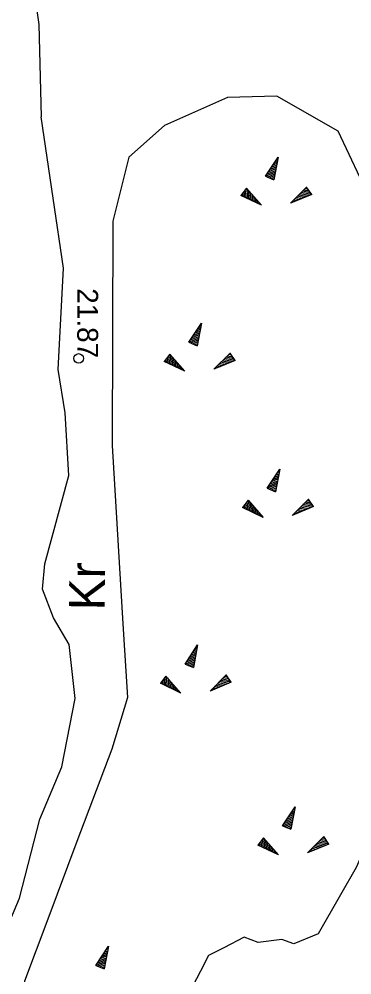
# Model space of a CAD drawing. Extents: x 509422 to 615075, y 6525431 to 6565970.
# Drawn here: x 513358 to 513380.2, y 6565514.4 to 6565578.3 of the extents above; entities that cross this region are included whole.
import ezdxf

# ---------------------------------------------------------------- set-up
doc = ezdxf.new("R2010")
doc.units = 0
for name, color, linetype in [('Default', 7, 'Continuous'), ('KORGUS', 7, 'Continuous'), ('RELJEEF', 7, 'Continuous'), ('TEE', 7, 'Continuous'), ('VEEKOGU', 7, 'Continuous')]:
    doc.layers.add(name, color=color, linetype=linetype)

# ---------------------------------------------------------------- blocks, each defined once
blk = doc.blocks.new('POINT_DISPLAY')
at = {"layer": 'Default'}
blk.add_line((0, 0), (0, 0), dxfattribs=at)

msp = doc.modelspace()

# ---------------------------------------------------------------- linework, layer by layer
at = {"layer": 'KORGUS'}
msp.add_circle((513361.941, 6565555.616), 0.32, dxfattribs=at)
at = {"layer": 'RELJEEF'}
for p, q in [((513374.455, 6565567.81), (513375.295, 6565569.09)), ((513375.295, 6565569.09), (513375.015, 6565567.58)), ((513375.145, 6565568.86), (513375.265, 6565568.91)), ((513375.245, 6565569.01), (513375.285, 6565569.03)), ((513374.555, 6565567.96), (513375.125, 6565568.2)), ((513374.655, 6565568.11), (513375.155, 6565568.32)), ((513374.755, 6565568.26), (513375.005, 6565568.37)), ((513374.855, 6565568.41), (513375.195, 6565568.56)), ((513374.955, 6565568.56), (513375.215, 6565568.68)), ((513375.005, 6565568.37), (513375.175, 6565568.44)), ((513375.045, 6565568.71), (513375.245, 6565568.79)), ((513374.455, 6565567.81), (513375.105, 6565568.09)), ((513374.455, 6565567.81), (513375.015, 6565567.58)), ((513374.585, 6565567.76), (513375.085, 6565567.97)), ((513374.715, 6565567.7), (513375.065, 6565567.85)), ((513374.855, 6565567.65), (513375.045, 6565567.73)), ((513374.985, 6565567.6), (513375.015, 6565567.61)), ((513373.172, 6565567.008), (513372.802, 6565566.528)), ((513373.172, 6565567.008), (513374.182, 6565565.868)), ((513373.172, 6565567.008), (513373.262, 6565566.308)), ((513376.13, 6565565.998), (513377.21, 6565567.088)), ((513377.31, 6565566.938), (513377.11, 6565566.978)), ((513377.23, 6565567.058), (513377.19, 6565567.058)), ((513377.55, 6565566.588), (513377.21, 6565567.088)), ((513374.182, 6565565.868), (513372.802, 6565566.528)), ((513372.822, 6565566.558), (513372.832, 6565566.518)), ((513372.912, 6565566.668), (513372.942, 6565566.468)), ((513373.002, 6565566.788), (513373.052, 6565566.418)), ((513373.082, 6565566.898), (513373.152, 6565566.358)), ((513373.292, 6565566.878), (513373.372, 6565566.258)), ((513373.412, 6565566.738), (513373.482, 6565566.208)), ((513373.532, 6565566.608), (513373.562, 6565566.328)), ((513373.562, 6565566.328), (513373.592, 6565566.148)), ((513373.642, 6565566.468), (513373.702, 6565566.098)), ((513373.762, 6565566.338), (513373.802, 6565566.048)), ((513377.55, 6565566.588), (513376.13, 6565565.998)), ((513376.71, 6565566.238), (513376.43, 6565566.298)), ((513376.88, 6565566.308), (513376.51, 6565566.378)), ((513376.78, 6565566.428), (513376.6, 6565566.468)), ((513377.21, 6565566.448), (513376.68, 6565566.548)), ((513377.38, 6565566.518), (513376.77, 6565566.638)), ((513377.05, 6565566.378), (513376.78, 6565566.428)), ((513377.55, 6565566.588), (513376.85, 6565566.718)), ((513377.47, 6565566.698), (513376.94, 6565566.808)), ((513377.39, 6565566.818), (513377.02, 6565566.888)), ((513373.882, 6565566.198), (513373.912, 6565565.998)), ((513374.002, 6565566.068), (513374.022, 6565565.938)), ((513374.122, 6565565.928), (513374.132, 6565565.888)), ((513376.21, 6565566.028), (513376.18, 6565566.038)), ((513376.38, 6565566.098), (513376.26, 6565566.128)), ((513376.55, 6565566.168), (513376.34, 6565566.208)), ((513369.323, 6565556.7), (513370.163, 6565557.98)), ((513370.163, 6565557.98), (513369.883, 6565556.47)), ((513369.723, 6565557.3), (513370.063, 6565557.45)), ((513369.823, 6565557.45), (513370.083, 6565557.57)), ((513369.873, 6565557.26), (513370.043, 6565557.33)), ((513369.913, 6565557.6), (513370.113, 6565557.68)), ((513370.013, 6565557.75), (513370.133, 6565557.8)), ((513370.113, 6565557.9), (513370.153, 6565557.92)), ((513369.323, 6565556.7), (513369.973, 6565556.98)), ((513369.323, 6565556.7), (513369.883, 6565556.47)), ((513369.423, 6565556.85), (513369.993, 6565557.09)), ((513369.453, 6565556.65), (513369.953, 6565556.86)), ((513369.523, 6565557), (513370.023, 6565557.21)), ((513369.583, 6565556.59), (513369.933, 6565556.74)), ((513369.623, 6565557.15), (513369.873, 6565557.26)), ((513369.723, 6565556.54), (513369.913, 6565556.62)), ((513369.853, 6565556.49), (513369.883, 6565556.5)), ((513368.04, 6565555.898), (513367.67, 6565555.418)), ((513369.05, 6565554.758), (513367.67, 6565555.418)), ((513367.69, 6565555.448), (513367.7, 6565555.408)), ((513367.78, 6565555.558), (513367.81, 6565555.358)), ((513367.87, 6565555.678), (513367.92, 6565555.308)), ((513367.95, 6565555.788), (513368.02, 6565555.248)), ((513368.04, 6565555.898), (513369.05, 6565554.758)), ((513368.04, 6565555.898), (513368.13, 6565555.198)), ((513368.16, 6565555.768), (513368.24, 6565555.148)), ((513368.28, 6565555.628), (513368.35, 6565555.098)), ((513368.4, 6565555.498), (513368.43, 6565555.218)), ((513370.999, 6565554.888), (513372.079, 6565555.978)), ((513372.419, 6565555.478), (513370.999, 6565554.888)), ((513372.079, 6565555.338), (513371.549, 6565555.438)), ((513372.249, 6565555.408), (513371.639, 6565555.528)), ((513372.419, 6565555.478), (513371.719, 6565555.608)), ((513372.339, 6565555.588), (513371.809, 6565555.698)), ((513372.259, 6565555.708), (513371.889, 6565555.778)), ((513372.179, 6565555.828), (513371.979, 6565555.868)), ((513372.099, 6565555.948), (513372.059, 6565555.948)), ((513372.419, 6565555.478), (513372.079, 6565555.978)), ((513368.43, 6565555.218), (513368.46, 6565555.038)), ((513368.51, 6565555.358), (513368.57, 6565554.988)), ((513368.63, 6565555.228), (513368.67, 6565554.938)), ((513368.75, 6565555.088), (513368.78, 6565554.888)), ((513368.87, 6565554.958), (513368.89, 6565554.828)), ((513368.99, 6565554.818), (513369, 6565554.778)), ((513371.079, 6565554.918), (513371.049, 6565554.928)), ((513371.249, 6565554.988), (513371.129, 6565555.018)), ((513371.419, 6565555.058), (513371.209, 6565555.098)), ((513371.579, 6565555.128), (513371.299, 6565555.188)), ((513371.749, 6565555.198), (513371.379, 6565555.268)), ((513371.649, 6565555.318), (513371.469, 6565555.358)), ((513371.919, 6565555.268), (513371.649, 6565555.318)), ((513374.571, 6565546.92), (513375.411, 6565548.2)), ((513375.071, 6565547.67), (513375.331, 6565547.79)), ((513375.411, 6565548.2), (513375.131, 6565546.69)), ((513375.161, 6565547.82), (513375.361, 6565547.9)), ((513375.261, 6565547.97), (513375.381, 6565548.02)), ((513375.361, 6565548.12), (513375.401, 6565548.14)), ((513374.571, 6565546.92), (513375.221, 6565547.2)), ((513374.671, 6565547.07), (513375.241, 6565547.31)), ((513374.701, 6565546.87), (513375.201, 6565547.08)), ((513374.771, 6565547.22), (513375.271, 6565547.43)), ((513374.871, 6565547.37), (513375.121, 6565547.48)), ((513374.971, 6565547.52), (513375.311, 6565547.67)), ((513375.121, 6565547.48), (513375.291, 6565547.55)), ((513374.571, 6565546.92), (513375.131, 6565546.69)), ((513374.831, 6565546.81), (513375.181, 6565546.96)), ((513374.971, 6565546.76), (513375.161, 6565546.84)), ((513375.101, 6565546.71), (513375.131, 6565546.72)), ((513373.288, 6565546.118), (513372.918, 6565545.638)), ((513373.118, 6565545.898), (513373.168, 6565545.528)), ((513373.198, 6565546.008), (513373.268, 6565545.468)), ((513373.288, 6565546.118), (513374.298, 6565544.978)), ((513373.288, 6565546.118), (513373.378, 6565545.418)), ((513373.408, 6565545.988), (513373.488, 6565545.368)), ((513373.528, 6565545.848), (513373.598, 6565545.318)), ((513376.247, 6565545.108), (513377.327, 6565546.198)), ((513377.667, 6565545.698), (513376.967, 6565545.828)), ((513377.587, 6565545.808), (513377.057, 6565545.918)), ((513377.507, 6565545.928), (513377.137, 6565545.998)), ((513377.427, 6565546.048), (513377.227, 6565546.088)), ((513377.347, 6565546.168), (513377.307, 6565546.168)), ((513377.667, 6565545.698), (513377.327, 6565546.198)), ((513374.298, 6565544.978), (513372.918, 6565545.638)), ((513372.938, 6565545.668), (513372.948, 6565545.628)), ((513373.028, 6565545.778), (513373.058, 6565545.578)), ((513373.648, 6565545.718), (513373.678, 6565545.438)), ((513373.678, 6565545.438), (513373.708, 6565545.258)), ((513373.758, 6565545.578), (513373.818, 6565545.208)), ((513373.878, 6565545.448), (513373.918, 6565545.158)), ((513373.998, 6565545.308), (513374.028, 6565545.108)), ((513374.118, 6565545.178), (513374.138, 6565545.048)), ((513377.667, 6565545.698), (513376.247, 6565545.108)), ((513376.497, 6565545.208), (513376.377, 6565545.238)), ((513376.667, 6565545.278), (513376.457, 6565545.318)), ((513376.827, 6565545.348), (513376.547, 6565545.408)), ((513376.997, 6565545.418), (513376.627, 6565545.488)), ((513376.897, 6565545.538), (513376.717, 6565545.578)), ((513377.327, 6565545.558), (513376.797, 6565545.658)), ((513377.497, 6565545.628), (513376.887, 6565545.748)), ((513377.167, 6565545.488), (513376.897, 6565545.538)), ((513374.238, 6565545.038), (513374.248, 6565544.998)), ((513376.327, 6565545.138), (513376.297, 6565545.148)), ((513369.067, 6565535.156), (513369.907, 6565536.436)), ((513369.907, 6565536.436), (513369.627, 6565534.926)), ((513369.757, 6565536.206), (513369.877, 6565536.256)), ((513369.857, 6565536.356), (513369.897, 6565536.376)), ((513369.267, 6565535.456), (513369.767, 6565535.666)), ((513369.367, 6565535.606), (513369.617, 6565535.716)), ((513369.467, 6565535.756), (513369.807, 6565535.906)), ((513369.567, 6565535.906), (513369.827, 6565536.026)), ((513369.617, 6565535.716), (513369.787, 6565535.786)), ((513369.657, 6565536.056), (513369.857, 6565536.136)), ((513369.067, 6565535.156), (513369.717, 6565535.436)), ((513369.067, 6565535.156), (513369.627, 6565534.926)), ((513369.167, 6565535.306), (513369.737, 6565535.546)), ((513369.197, 6565535.106), (513369.697, 6565535.316)), ((513369.327, 6565535.046), (513369.677, 6565535.196)), ((513369.467, 6565534.996), (513369.657, 6565535.076)), ((513369.597, 6565534.946), (513369.627, 6565534.956)), ((513367.784, 6565534.354), (513367.414, 6565533.874)), ((513367.784, 6565534.354), (513368.794, 6565533.214)), ((513367.784, 6565534.354), (513367.874, 6565533.654)), ((513370.742, 6565533.344), (513371.822, 6565534.434)), ((513371.922, 6565534.284), (513371.722, 6565534.324)), ((513371.842, 6565534.404), (513371.802, 6565534.404)), ((513372.162, 6565533.934), (513371.822, 6565534.434)), ((513368.794, 6565533.214), (513367.414, 6565533.874)), ((513367.434, 6565533.904), (513367.444, 6565533.864)), ((513367.524, 6565534.014), (513367.554, 6565533.814)), ((513367.614, 6565534.134), (513367.664, 6565533.764)), ((513367.694, 6565534.244), (513367.764, 6565533.704)), ((513367.904, 6565534.224), (513367.984, 6565533.604)), ((513368.024, 6565534.084), (513368.094, 6565533.554)), ((513368.144, 6565533.954), (513368.174, 6565533.674)), ((513368.174, 6565533.674), (513368.204, 6565533.494)), ((513368.254, 6565533.814), (513368.314, 6565533.444)), ((513368.374, 6565533.684), (513368.414, 6565533.394)), ((513372.162, 6565533.934), (513370.742, 6565533.344)), ((513371.322, 6565533.584), (513371.042, 6565533.644)), ((513371.492, 6565533.654), (513371.122, 6565533.724)), ((513371.392, 6565533.774), (513371.212, 6565533.814)), ((513371.822, 6565533.794), (513371.292, 6565533.894)), ((513371.992, 6565533.864), (513371.382, 6565533.984)), ((513371.662, 6565533.724), (513371.392, 6565533.774)), ((513372.162, 6565533.934), (513371.462, 6565534.064)), ((513372.082, 6565534.044), (513371.552, 6565534.154)), ((513372.002, 6565534.164), (513371.632, 6565534.234)), ((513368.494, 6565533.544), (513368.524, 6565533.344)), ((513368.614, 6565533.414), (513368.634, 6565533.284)), ((513368.734, 6565533.274), (513368.744, 6565533.234)), ((513370.822, 6565533.374), (513370.792, 6565533.384)), ((513370.992, 6565533.444), (513370.872, 6565533.474)), ((513371.162, 6565533.514), (513370.952, 6565533.554)), ((513375.598, 6565524.326), (513376.438, 6565525.606)), ((513376.438, 6565525.606), (513376.158, 6565524.096)), ((513376.288, 6565525.376), (513376.408, 6565525.426)), ((513376.388, 6565525.526), (513376.428, 6565525.546)), ((513375.698, 6565524.476), (513376.268, 6565524.716)), ((513375.798, 6565524.626), (513376.298, 6565524.836)), ((513375.898, 6565524.776), (513376.148, 6565524.886)), ((513375.998, 6565524.926), (513376.338, 6565525.076)), ((513376.098, 6565525.076), (513376.358, 6565525.196)), ((513376.148, 6565524.886), (513376.318, 6565524.956)), ((513376.188, 6565525.226), (513376.388, 6565525.306)), ((513375.598, 6565524.326), (513376.248, 6565524.606)), ((513375.598, 6565524.326), (513376.158, 6565524.096)), ((513375.728, 6565524.276), (513376.228, 6565524.486)), ((513375.858, 6565524.216), (513376.208, 6565524.366)), ((513375.998, 6565524.166), (513376.188, 6565524.246)), ((513376.128, 6565524.116), (513376.158, 6565524.126)), ((513374.315, 6565523.524), (513373.945, 6565523.044)), ((513374.225, 6565523.414), (513374.295, 6565522.874)), ((513374.315, 6565523.524), (513375.325, 6565522.384)), ((513374.315, 6565523.524), (513374.405, 6565522.824)), ((513377.273, 6565522.514), (513378.353, 6565523.604)), ((513378.533, 6565523.334), (513378.163, 6565523.404)), ((513378.453, 6565523.454), (513378.253, 6565523.494)), ((513378.373, 6565523.574), (513378.333, 6565523.574)), ((513378.693, 6565523.104), (513378.353, 6565523.604)), ((513375.325, 6565522.384), (513373.945, 6565523.044)), ((513373.965, 6565523.074), (513373.975, 6565523.034)), ((513374.055, 6565523.184), (513374.085, 6565522.984)), ((513374.145, 6565523.304), (513374.195, 6565522.934)), ((513374.435, 6565523.394), (513374.515, 6565522.774)), ((513374.555, 6565523.254), (513374.625, 6565522.724)), ((513374.675, 6565523.124), (513374.705, 6565522.844)), ((513374.705, 6565522.844), (513374.735, 6565522.664)), ((513374.785, 6565522.984), (513374.845, 6565522.614)), ((513374.905, 6565522.854), (513374.945, 6565522.564)), ((513378.693, 6565523.104), (513377.273, 6565522.514)), ((513377.853, 6565522.754), (513377.573, 6565522.814)), ((513378.023, 6565522.824), (513377.653, 6565522.894)), ((513377.923, 6565522.944), (513377.743, 6565522.984)), ((513378.353, 6565522.964), (513377.823, 6565523.064)), ((513378.523, 6565523.034), (513377.913, 6565523.154)), ((513378.193, 6565522.894), (513377.923, 6565522.944)), ((513378.693, 6565523.104), (513377.993, 6565523.234)), ((513378.613, 6565523.214), (513378.083, 6565523.324)), ((513375.025, 6565522.714), (513375.055, 6565522.514)), ((513375.145, 6565522.584), (513375.165, 6565522.454)), ((513375.265, 6565522.444), (513375.275, 6565522.404)), ((513377.353, 6565522.544), (513377.323, 6565522.554)), ((513377.523, 6565522.614), (513377.403, 6565522.644)), ((513377.693, 6565522.684), (513377.483, 6565522.724)), ((513363.095, 6565514.989), (513363.935, 6565516.269)), ((513363.495, 6565515.589), (513363.835, 6565515.739)), ((513363.595, 6565515.739), (513363.855, 6565515.859)), ((513363.935, 6565516.269), (513363.655, 6565514.759)), ((513363.685, 6565515.889), (513363.885, 6565515.969)), ((513363.785, 6565516.039), (513363.905, 6565516.089)), ((513363.885, 6565516.189), (513363.925, 6565516.209)), ((513363.095, 6565514.989), (513363.745, 6565515.269)), ((513363.195, 6565515.139), (513363.765, 6565515.379)), ((513363.225, 6565514.939), (513363.725, 6565515.149)), ((513363.295, 6565515.289), (513363.795, 6565515.499)), ((513363.395, 6565515.439), (513363.645, 6565515.549)), ((513363.645, 6565515.549), (513363.815, 6565515.619)), ((513363.095, 6565514.989), (513363.655, 6565514.759)), ((513363.355, 6565514.879), (513363.705, 6565515.029)), ((513363.495, 6565514.829), (513363.685, 6565514.909)), ((513363.625, 6565514.779), (513363.655, 6565514.789))]:
    msp.add_line(p, q, dxfattribs=at)
at = {"layer": 'TEE'}
for points in [[(513368.787, 6565617.103), (513366.373, 6565612.301), (513363.844, 6565607.271), (513361.559, 6565603.971), (513358.852, 6565598.194), (513357.747, 6565594.948), (513355.798, 6565593.454), (513354.412, 6565591.425), (513354.305, 6565589.795), (513356.681, 6565587.783), (513358.263, 6565585.102), (513359.265, 6565577.976), (513359.424, 6565571.78)], [(513383.507, 6565534.299), (513383.507, 6565554.016), (513382.324, 6565562.641), (513380.801, 6565567.702), (513379.32, 6565570.821), (513375.207, 6565573.169), (513371.917, 6565573.077), (513367.682, 6565571.218), (513365.306, 6565569.083), (513364.239, 6565564.815), (513364.181, 6565549.781), (513364.909, 6565537.847), (513365.209, 6565532.924), (513364.155, 6565529.461), (513361.83, 6565523.284), (513359.871, 6565518.078), (513358.309, 6565513.928), (513356.978, 6565507.961), (513357.978, 6565503.614), (513361.141, 6565504.341)], [(513351.443, 6565503.975), (513357.978, 6565519.489), (513359.349, 6565524.768), (513360.811, 6565528.287), (513361.71, 6565532.847), (513361.314, 6565536.475), (513360.247, 6565538.244), (513359.53, 6565540.18), (513359.668, 6565541.871), (513361.289, 6565547.772), (513361.045, 6565551.979), (513360.558, 6565554.876), (513360.937, 6565561.647), (513360.236, 6565566.342), (513359.424, 6565571.78)]]:
    msp.add_lwpolyline(points, dxfattribs=at)
at = {"layer": 'VEEKOGU'}
msp.add_lwpolyline([(513388.294, 6565542.21), (513387.106, 6565537.01), (513383.641, 6565535.57), (513383.001, 6565533.169), (513382.894, 6565529.381), (513382.775, 6565525.132), (513381.3, 6565523.304), (513380.534, 6565521.545), (513379.485, 6565519.715), (513377.991, 6565517.108), (513376.346, 6565516.428), (513375.546, 6565516.725), (513373.961, 6565516.515), (513373.021, 6565516.864), (513371.663, 6565516.167), (513370.631, 6565515.637), (513370.096, 6565514.609), (513369.56, 6565513.58)], dxfattribs=at)

# ---------------------------------------------------------------- block references
at = {"layer": 'RELJEEF', "xscale": 100, "yscale": 100}
for p in [(513374.455, 6565567.81), (513373.172, 6565567.008), (513377.55, 6565566.588), (513369.323, 6565556.7), (513368.04, 6565555.898), (513372.419, 6565555.478), (513374.571, 6565546.92), (513373.288, 6565546.118), (513377.667, 6565545.698), (513369.067, 6565535.156), (513367.784, 6565534.354), (513372.162, 6565533.934), (513375.598, 6565524.326), (513374.315, 6565523.524), (513378.693, 6565523.104), (513363.095, 6565514.989)]:
    msp.add_blockref('POINT_DISPLAY', p, dxfattribs=at)

# ---------------------------------------------------------------- texts
at = {"layer": 'KORGUS'}
msp.add_text('21.87 ', height=1.4, rotation=270, dxfattribs=at).set_placement((513361.846, 6565560.318))
at = {"layer": 'TEE'}
msp.add_text('Kr', height=2.4, rotation=89.2633, dxfattribs=at).set_placement((513363.683, 6565538.74))

doc.saveas('drawing.dxf')
